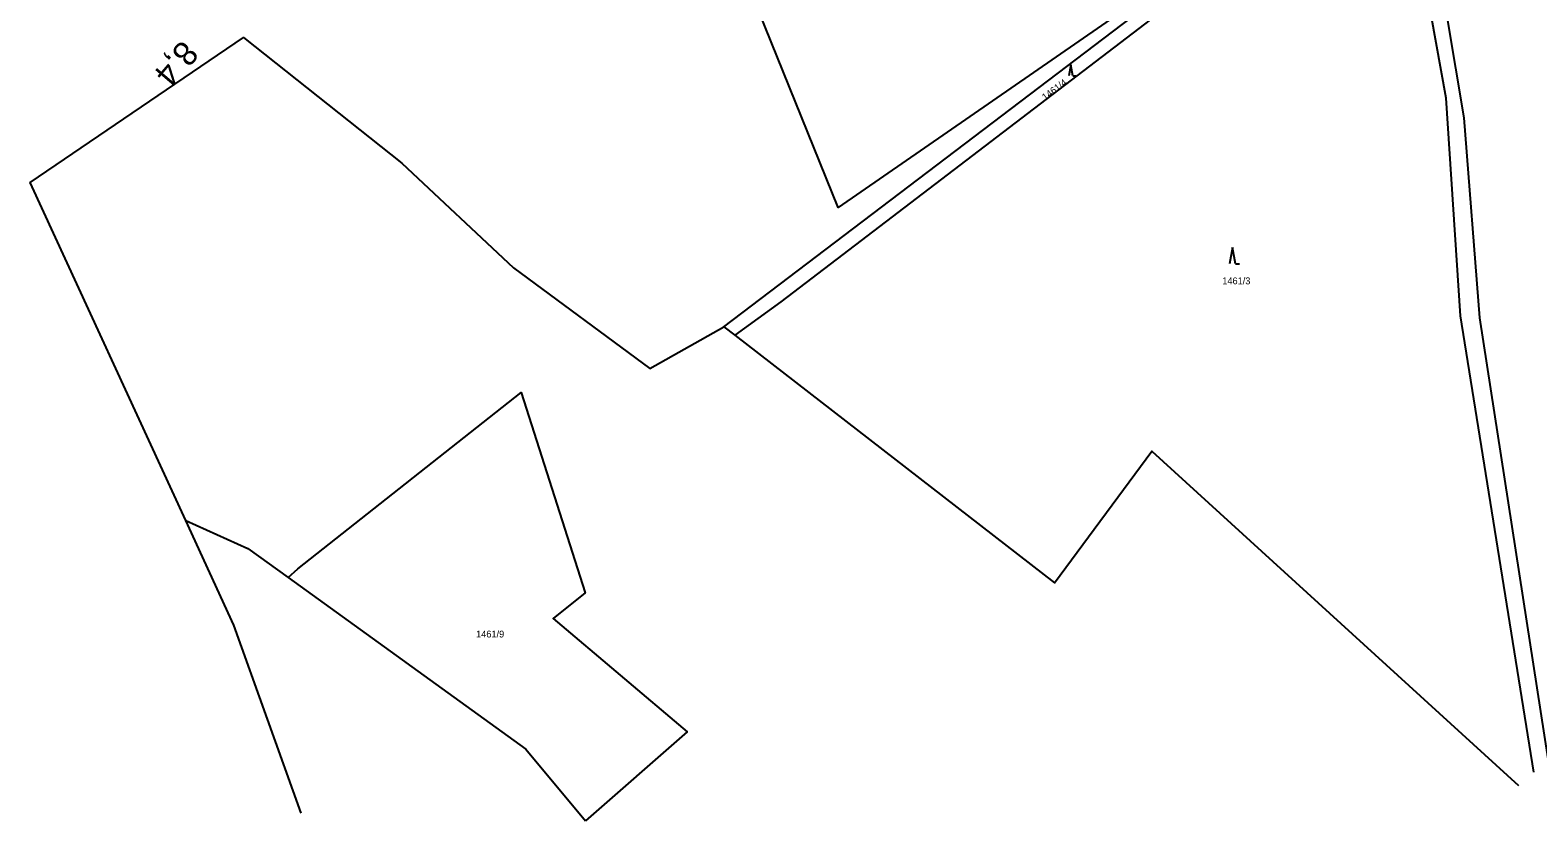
# Model space of a CAD drawing. Extents: x -779330 to -774454, y -1144748 to -1142831.
# Drawn here: x -778384.2 to -778010.9, y -1144112.6 to -1143916.7 of the extents above; entities that cross this region are included whole.
import ezdxf

# ---------------------------------------------------------------- set-up
doc = ezdxf.new("R2010")
doc.units = 0
for name, color, linetype in [('Hranice parcel', 7, 'Continuous'), ('Parcelní čísla', 7, 'Continuous'), ('Vrstva 7', 7, 'Continuous'), ('Značky kultur', 7, 'Continuous')]:
    doc.layers.add(name, color=color, linetype=linetype)

msp = doc.modelspace()

# ---------------------------------------------------------------- linework, layer by layer
at = {"layer": 'Hranice parcel'}
for q in [(-778064.97, -1143878.1), (-778209.77, -1143992.26)]:
    msp.add_line((-778212.5, -1143990.19), q, dxfattribs=at)
for points in [[(-778064.97, -1143878.1), (-778184.19, -1143960.58), (-778229.36, -1143848.61), (-778098.73, -1143799.56), (-778070.15, -1143835.13), (-778051.04, -1143867.53)], [(-778060.8, -1143837.94), (-778043.76, -1143868.41), (-778037.53, -1143889.04), (-778029.28, -1143938.38), (-778025.36, -1143987.95), (-778008.42, -1144097.2)], [(-778048.61, -1143869.54), (-778198.33, -1143983.99), (-778209.77, -1143992.26)], [(-778011.94, -1144100.5), (-778030.06, -1143987.4), (-778033.63, -1143933.51), (-778041.2, -1143891.36), (-778048.61, -1143869.54)], [(-778345.68, -1144038.15), (-778384.23, -1143954.42), (-778331.44, -1143918.51), (-778292.2, -1143949.58), (-778264.58, -1143975.57), (-778230.79, -1144000.49), (-778212.5, -1143990.19)], [(-778209.77, -1143992.26), (-778130.59, -1144053.61), (-778106.47, -1144020.94), (-778015.68, -1144103.79)], [(-778320.36, -1144052.23), (-778317.95, -1144050.1), (-778262.63, -1144006.39), (-778246.82, -1144056.09), (-778254.77, -1144062.44), (-778221.57, -1144090.47), (-778246.75, -1144112.55)], [(-778345.68, -1144038.15), (-778330.3, -1144045.05), (-778320.36, -1144052.23)], [(-778317.1, -1144110.63), (-778333.76, -1144064.04), (-778345.68, -1144038.15)], [(-778320.36, -1144052.23), (-778261.48, -1144094.78), (-778246.75, -1144112.55)]]:
    msp.add_lwpolyline(points, dxfattribs=at)
at = {"layer": 'Značky kultur'}
for p, q in [((-778126.57, -1143925.21), (-778127.09, -1143928.01)), ((-778126.05, -1143928.01), (-778126.57, -1143925.21)), ((-778126.05, -1143928.01), (-778125.35, -1143928.01)), ((-778086.51, -1143970.53), (-778087.26, -1143974.53)), ((-778085.76, -1143974.53), (-778086.51, -1143970.53)), ((-778085.76, -1143974.53), (-778084.76, -1143974.53))]:
    msp.add_line(p, q, dxfattribs=at)

# ---------------------------------------------------------------- texts
at = {"layer": 'Parcelní čísla'}
msp.add_text('1461/4', height=1.7, rotation=37, dxfattribs=at).set_placement((-778132.92, -1143934.15))
for s, p in [('1461/3', (-778089.05, -1143979.62)), ('1461/9', (-778273.81, -1144067.12))]:
    msp.add_text(s, height=1.7, dxfattribs=at).set_placement(p)
at = {"layer": 'Vrstva 7'}
msp.add_text('8,4', height=6, rotation=229.5104, dxfattribs=at).set_placement((-778346.66, -1143918.85))

doc.saveas('drawing.dxf')
